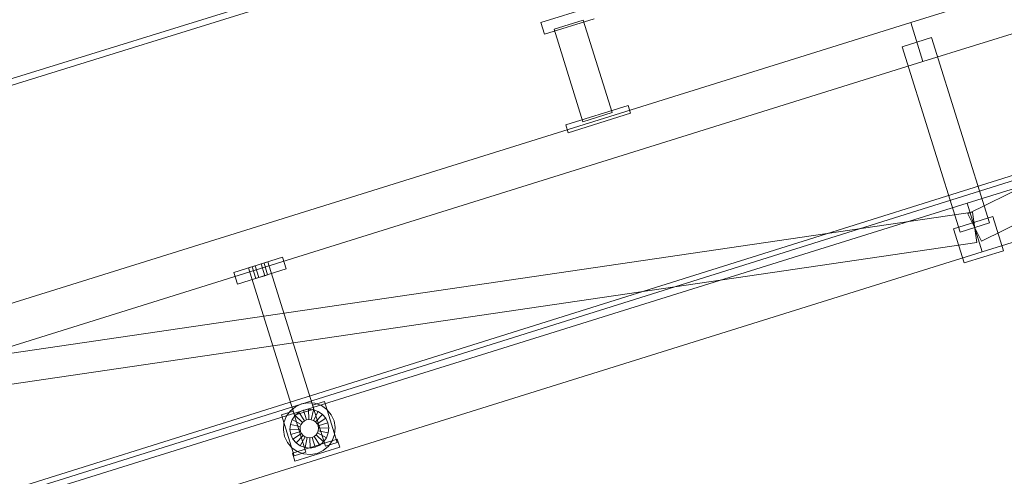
# Model space of a CAD drawing. Header units: millimetres. Extents: x -2233 to 61924, y -68080 to 6847.
# Tile 713 of 1022: x 19613 to 20576, y 1512 to 1958. Entities that reach past the tile are written whole.
import ezdxf

# ---------------------------------------------------------------- set-up
doc = ezdxf.new("R2010")
doc.units = ezdxf.units.MM
doc.layers.add('COTAS_P', color=1, linetype='Continuous', lineweight=0)
doc.layers.add('lateral_C02', color=7, linetype='Continuous', lineweight=0)
doc.dimstyles.new('R19_100', dxfattribs={"dimtxt": 250, "dimasz": 150, "dimexe": 150, "dimexo": 80, "dimgap": 100, "dimtad": 1, "dimtih": 1, "dimtoh": 1, "dimdsep": 46, "dimcen": 0.09, "dimadec": 0, "dimazin": 0, "dimtfac": 1, "dimtdec": 4, "dimtofl": 0, "dimtmove": 0, "dimatfit": 3, "dimfxl": 1, "dimtolj": 1, "dimtzin": 0, "dimarcsym": 0})

# ---------------------------------------------------------------- blocks, each defined once
blk = doc.blocks.new('DIM_R27_4')
at = {"layer": 'COTAS_P'}
for p, q in [((15248.37, 1279.09), (24311.82, 4109.09)), ((24311.82, 4109.09), (24155.23, 4107.34)), ((24311.82, 4109.09), (24182.05, 4021.43)), ((24580.07, 3250), (24311.82, 4109.09)), ((15248.37, 1279.09), (15378.14, 1366.76)), ((15248.37, 1279.09), (15404.97, 1280.85)), ((15516.62, 420), (15248.37, 1279.09))]:
    blk.add_line(p, q, dxfattribs=at)
blk.add_text('9495 P', height=250, rotation=17.34062, dxfattribs=at).set_placement((19750.29, 2789.55))

msp = doc.modelspace()

# ---------------------------------------------------------------- linework, layer by layer
at = {"layer": 'lateral_C02'}
for p, q in [((15575.415, 232.817), (24634.01, 3078.273)), ((15576.913, 228.047), (24635.508, 3073.503)), ((20484.747, 1955.55), (21630.207, 2313.212)), ((20540.683, 1768.538), (21629.513, 2307.564)), ((20496.669, 1917.368), (21642.129, 2275.03)), ((20553.993, 1741.652), (21642.823, 2280.678)), ((20539.887, 1778.958), (21685.346, 2136.62)), ((20554.789, 1731.231), (21700.249, 2088.893)), ((19181.088, 1769.063), (20117.046, 2059.557)), ((20118.824, 2053.827), (19182.867, 1763.333)), ((20122.893, 1955.574), (20171.385, 1970.715)), ((19339.287, 1597.888), (20484.747, 1955.55)), ((20122.893, 1955.574), (20126.47, 1944.12)), ((20126.47, 1944.12), (20174.961, 1959.261)), ((20135.801, 1949.129), (20164.438, 1958.07)), ((20192.715, 1867.508), (20164.438, 1958.07)), ((20484.747, 1955.55), (20496.669, 1917.368)), ((20135.801, 1949.129), (20164.079, 1858.566)), ((20505.026, 1940.93), (20476.39, 1931.988)), ((20505.026, 1940.93), (20561.656, 1759.565)), ((20533.02, 1750.624), (20476.39, 1931.988)), ((19351.209, 1559.706), (20496.669, 1917.368)), ((20147.255, 1855.409), (20208.346, 1874.484)), ((20210.731, 1866.848), (20208.346, 1874.484)), ((20149.64, 1847.772), (20210.731, 1866.848)), ((20164.079, 1858.566), (20192.715, 1867.508)), ((20147.255, 1855.409), (20149.64, 1847.772)), ((19394.427, 1421.296), (20539.887, 1778.958)), ((20539.887, 1778.958), (20554.789, 1731.231)), ((19343.072, 1593.638), (20545.161, 1769.936)), ((20526.757, 1753.906), (20564.939, 1765.828)), ((20540.683, 1768.538), (20553.993, 1741.652)), ((20545.161, 1769.936), (20549.514, 1740.253)), ((20575.37, 1732.419), (20564.939, 1765.828)), ((20526.757, 1753.906), (20537.188, 1720.497)), ((20561.656, 1759.565), (20533.02, 1750.624)), ((19347.425, 1563.956), (20549.514, 1740.253)), ((19409.329, 1373.569), (20554.789, 1731.231)), ((19822.519, 1711.06), (19870.247, 1725.963)), ((19873.823, 1714.508), (19870.247, 1725.963)), ((20537.188, 1720.497), (20575.37, 1732.419)), ((19826.096, 1699.605), (19873.823, 1714.508)), ((19836.838, 1715.531), (19855.929, 1721.492)), ((19836.838, 1715.531), (19881.81, 1571.5)), ((19840.656, 1716.723), (19843.519, 1717.617)), ((19840.656, 1716.723), (19844.232, 1705.268)), ((19843.519, 1717.617), (19849.247, 1719.405)), ((19847.096, 1706.162), (19843.519, 1717.617)), ((19849.247, 1719.405), (19852.11, 1720.3)), ((19852.823, 1707.951), (19849.247, 1719.405)), ((19855.687, 1708.845), (19852.11, 1720.3)), ((19900.901, 1577.461), (19855.929, 1721.492)), ((19822.519, 1711.06), (19826.096, 1699.605)), ((19847.096, 1706.162), (19844.232, 1705.268)), ((19847.096, 1706.162), (19852.823, 1707.951)), ((19852.823, 1707.951), (19855.687, 1708.845)), ((19877.743, 1575.465), (19882.835, 1579.713)), ((19882.835, 1579.713), (19888.852, 1582.499)), ((19888.852, 1582.499), (19895.385, 1583.632)), ((19895.385, 1583.632), (19901.989, 1583.036)), ((19899.709, 1581.279), (19911.164, 1584.856)), ((19899.709, 1581.279), (19912.227, 1541.188)), ((19901.989, 1583.036), (19908.214, 1580.751)), ((19908.214, 1580.751), (19913.635, 1576.932)), ((19923.682, 1544.765), (19911.164, 1584.856)), ((19869.163, 1571.742), (19880.618, 1575.318)), ((19869.163, 1571.742), (19881.681, 1531.651)), ((19871.64, 1563.82), (19873.925, 1570.044)), ((19873.925, 1570.044), (19877.743, 1575.465)), ((19879.594, 1567.073), (19882.45, 1571.128)), ((19893.136, 1535.227), (19880.618, 1575.318)), ((19881.81, 1571.5), (19900.901, 1577.461)), ((19882.45, 1571.128), (19886.258, 1574.306)), ((19889.804, 1564.352), (19882.45, 1571.128)), ((19886.258, 1574.306), (19890.76, 1576.39)), ((19891.608, 1565.857), (19886.258, 1574.306)), ((19890.76, 1576.39), (19895.647, 1577.237)), ((19893.74, 1566.844), (19890.76, 1576.39)), ((19896.055, 1567.246), (19895.647, 1577.237)), ((19895.647, 1577.237), (19900.586, 1576.791)), ((19898.395, 1567.035), (19900.586, 1576.791)), ((19900.586, 1576.791), (19905.243, 1575.082)), ((19900.6, 1566.225), (19905.243, 1575.082)), ((19902.521, 1564.872), (19909.298, 1572.226)), ((19905.243, 1575.082), (19909.298, 1572.226)), ((19909.298, 1572.226), (19912.475, 1568.417)), ((19913.635, 1576.932), (19917.883, 1571.841)), ((19917.883, 1571.841), (19920.668, 1565.824)), ((19871.044, 1557.216), (19871.64, 1563.82)), ((19877.438, 1557.477), (19877.884, 1562.417)), ((19877.884, 1562.417), (19879.594, 1567.073)), ((19887.641, 1560.226), (19877.884, 1562.417)), ((19888.451, 1562.431), (19879.594, 1567.073)), ((19887.641, 1560.226), (19888.451, 1562.431)), ((19888.451, 1562.431), (19889.804, 1564.352)), ((19889.804, 1564.352), (19891.608, 1565.857)), ((19891.608, 1565.857), (19893.74, 1566.844)), ((19893.74, 1566.844), (19896.055, 1567.246)), ((19896.055, 1567.246), (19898.395, 1567.035)), ((19898.395, 1567.035), (19900.6, 1566.225)), ((19900.6, 1566.225), (19902.521, 1564.872)), ((19902.521, 1564.872), (19904.026, 1563.068)), ((19904.026, 1563.068), (19912.475, 1568.417)), ((19904.026, 1563.068), (19905.013, 1560.936)), ((19914.559, 1563.916), (19905.013, 1560.936)), ((19905.013, 1560.936), (19905.415, 1558.621)), ((19912.475, 1568.417), (19914.559, 1563.916)), ((19914.559, 1563.916), (19915.407, 1559.029)), ((19920.668, 1565.824), (19921.801, 1559.291)), ((19872.177, 1550.683), (19871.044, 1557.216)), ((19887.43, 1557.886), (19877.438, 1557.477)), ((19878.286, 1552.59), (19877.438, 1557.477)), ((19887.832, 1555.571), (19878.286, 1552.59)), ((19880.37, 1548.089), (19878.286, 1552.59)), ((19888.819, 1553.439), (19880.37, 1548.089)), ((19890.324, 1551.635), (19883.547, 1544.281)), ((19887.43, 1557.886), (19887.641, 1560.226)), ((19887.832, 1555.571), (19887.43, 1557.886)), ((19888.819, 1553.439), (19887.832, 1555.571)), ((19890.324, 1551.635), (19888.819, 1553.439)), ((19892.245, 1550.282), (19890.324, 1551.635)), ((19903.041, 1552.155), (19901.237, 1550.649)), ((19904.394, 1554.075), (19903.041, 1552.155)), ((19903.041, 1552.155), (19910.395, 1545.378)), ((19905.204, 1556.281), (19904.394, 1554.075)), ((19904.394, 1554.075), (19913.251, 1549.433)), ((19905.415, 1558.621), (19905.204, 1556.281)), ((19905.204, 1556.281), (19914.961, 1554.089)), ((19905.415, 1558.621), (19915.407, 1559.029)), ((19914.961, 1554.089), (19913.251, 1549.433)), ((19915.407, 1559.029), (19914.961, 1554.089)), ((19921.205, 1552.687), (19918.92, 1546.462)), ((19921.801, 1559.291), (19921.205, 1552.687)), ((19874.962, 1544.666), (19872.177, 1550.683)), ((19879.21, 1539.574), (19874.962, 1544.666)), ((19879.833, 1534.216), (19923.742, 1547.927)), ((19883.547, 1544.281), (19880.37, 1548.089)), ((19887.602, 1541.425), (19883.547, 1544.281)), ((19892.245, 1550.282), (19887.602, 1541.425)), ((19892.259, 1539.715), (19887.602, 1541.425)), ((19894.45, 1549.472), (19892.245, 1550.282)), ((19894.45, 1549.472), (19892.259, 1539.715)), ((19896.79, 1549.261), (19894.45, 1549.472)), ((19899.105, 1549.662), (19896.79, 1549.261)), ((19896.79, 1549.261), (19897.198, 1539.269)), ((19901.237, 1550.649), (19899.105, 1549.662)), ((19899.105, 1549.662), (19902.085, 1540.117)), ((19901.237, 1550.649), (19906.587, 1542.201)), ((19906.587, 1542.201), (19902.085, 1540.117)), ((19910.395, 1545.378), (19906.587, 1542.201)), ((19913.251, 1549.433), (19910.395, 1545.378)), ((19912.227, 1541.188), (19923.682, 1544.765)), ((19918.92, 1546.462), (19915.102, 1541.041)), ((19926.126, 1540.29), (19923.742, 1547.927)), ((19884.631, 1535.756), (19879.21, 1539.574)), ((19879.833, 1534.216), (19882.217, 1526.58)), ((19881.681, 1531.651), (19893.136, 1535.227)), ((19882.217, 1526.58), (19926.126, 1540.29)), ((19890.856, 1533.471), (19884.631, 1535.756)), ((19897.46, 1532.875), (19890.856, 1533.471)), ((19897.198, 1539.269), (19892.259, 1539.715)), ((19902.085, 1540.117), (19897.198, 1539.269)), ((19903.993, 1534.008), (19897.46, 1532.875)), ((19910.01, 1536.793), (19903.993, 1534.008)), ((19915.102, 1541.041), (19910.01, 1536.793))]:
    msp.add_line(p, q, dxfattribs=at)

# ---------------------------------------------------------------- dimensions: what is measured, and where the dimension line sits
at = {"layer": 'COTAS_P'}
dim = msp.add_aligned_dim(p1=(15516.618, 420), p2=(24580.067, 3250), distance=900, text='<> P', dimstyle='R19_100', dxfattribs=at)
dim.commit()
dim.dimension.update_dxf_attribs({"geometry": 'DIM_R27_4', "text_midpoint": (19780.096, 2694.095)})

doc.saveas('drawing.dxf')
